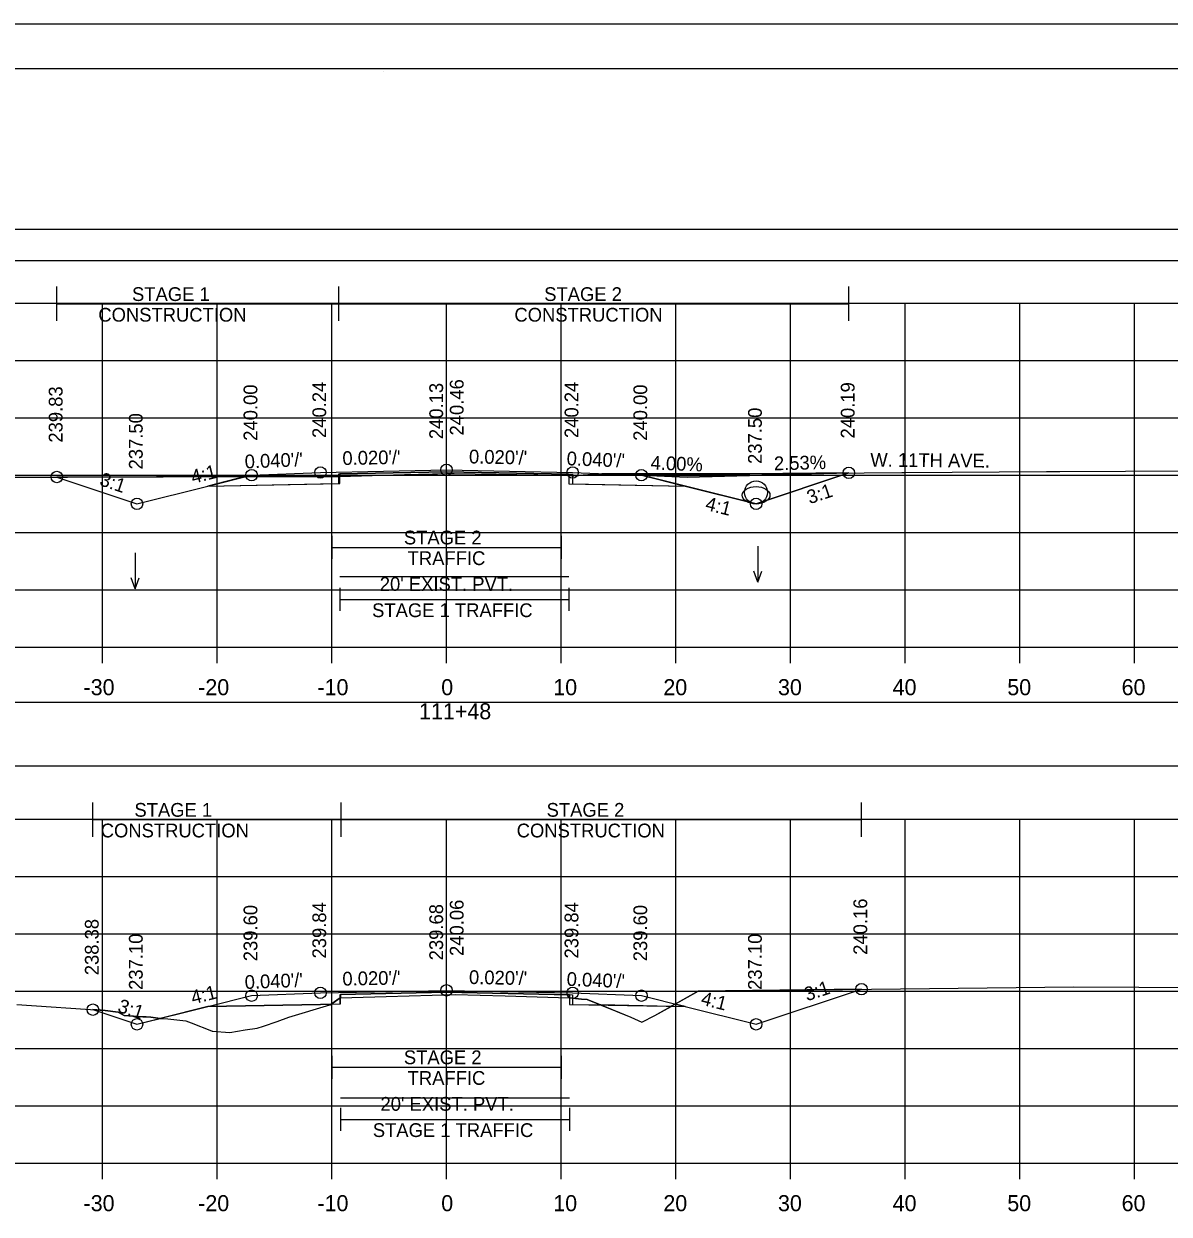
# Model space of a CAD drawing. Extents: x 1369627 to 1374022, y 380035 to 398173.
# Drawn here: x 1370142.4 to 1370242.3, y 380997.7 to 381101.6 of the extents above; entities that cross this region are included whole.
import ezdxf

# ---------------------------------------------------------------- set-up
doc = ezdxf.new("R2010")
doc.units = 0
for name, color, linetype in [('Default', 7, 'Continuous'), ('R_Alt Surface', 7, 'Continuous'), ('R_Axis', 7, 'Continuous'), ('R_Axis Annot', 7, 'Continuous'), ('R_Border', 7, 'Continuous'), ('R_Drive', 7, 'Continuous'), ('R_Exist Surface', 7, 'Continuous'), ('R_Fin Surface', 7, 'Continuous'), ('R_Grid', 7, 'Continuous'), ('R_MOT', 7, 'Continuous'), ('R_No Plot', 7, 'Continuous'), ('R_Water', 7, 'Continuous'), ('R_Water Annot', 7, 'Continuous'), ('R_Xsect Elev', 7, 'Continuous'), ('R_Xsect Slope', 7, 'Continuous'), ('T_Vehicle Path Lt Major', 7, 'Continuous'), ('T_Vehicle Path Lt Minor', 7, 'Continuous'), ('T_Vehicle Path Rt', 7, 'Continuous')]:
    doc.layers.add(name, color=color, linetype=linetype)

msp = doc.modelspace()

# ---------------------------------------------------------------- linework, layer by layer
at = {"layer": 'Default'}
for points in [[(1370029.24, 381080.91), (1370329.24, 381080.91), (1370329.24, 381083.62), (1370029.24, 381083.62)], [(1370029.24, 381036.84), (1370329.24, 381036.84), (1370329.24, 381042.36), (1370029.24, 381042.36)]]:
    msp.add_lwpolyline(points, close=True, dxfattribs=at)
at = {"layer": 'R_Alt Surface'}
for points in [[(1370158.41, 381061.25), (1370169.92, 381061.48), (1370169.92, 381062.31), (1370179.24, 381062.5), (1370189.92, 381062.28), (1370189.92, 381061.45), (1370200.07, 381061.25)], [(1370158.41, 381015.85), (1370169.98, 381016.08), (1370169.98, 381016.91), (1370179.24, 381017.1), (1370189.98, 381016.88), (1370189.98, 381016.05), (1370200.07, 381015.85)]]:
    msp.add_lwpolyline(points, dxfattribs=at)
at = {"layer": 'R_Axis'}
for p, q in [((1370029.24, 381047.21), (1370329.24, 381047.21)), ((1370149.24, 381045.81), (1370149.24, 381047.21)), ((1370159.24, 381045.81), (1370159.24, 381047.21)), ((1370169.24, 381045.81), (1370169.24, 381047.21)), ((1370179.24, 381045.81), (1370179.24, 381047.21)), ((1370189.24, 381045.81), (1370189.24, 381047.21)), ((1370199.24, 381045.81), (1370199.24, 381047.21)), ((1370209.24, 381045.81), (1370209.24, 381047.21)), ((1370219.24, 381045.81), (1370219.24, 381047.21)), ((1370229.24, 381045.81), (1370229.24, 381047.21)), ((1370239.24, 381045.81), (1370239.24, 381047.21)), ((1370029.24, 381002.21), (1370329.24, 381002.21)), ((1370149.24, 381000.81), (1370149.24, 381002.21)), ((1370159.24, 381000.81), (1370159.24, 381002.21)), ((1370169.24, 381000.81), (1370169.24, 381002.21)), ((1370179.24, 381000.81), (1370179.24, 381002.21)), ((1370189.24, 381000.81), (1370189.24, 381002.21)), ((1370199.24, 381000.81), (1370199.24, 381002.21)), ((1370209.24, 381000.81), (1370209.24, 381002.21)), ((1370219.24, 381000.81), (1370219.24, 381002.21)), ((1370229.24, 381000.81), (1370229.24, 381002.21)), ((1370239.24, 381000.81), (1370239.24, 381002.21))]:
    msp.add_line(p, q, dxfattribs=at)
at = {"layer": 'R_Border'}
for p, q in [((1370021.24, 381097.67), (1370337.42, 381097.67)), ((1370173.76, 381097.41), (1370173.76, 381097.41)), ((1370173.76, 381097.41), (1370173.76, 381097.41))]:
    msp.add_line(p, q, dxfattribs=at)
at = {"layer": 'R_Drive'}
for p, q in [((1370196.24, 381062.2), (1370200.24, 381062.04)), ((1370200.24, 381062.04), (1370214.33, 381062.4))]:
    msp.add_line(p, q, dxfattribs=at)
at = {"layer": 'R_Exist Surface'}
for points in [[(1370139.44, 381062.03), (1370146.18, 381062.04), (1370162.87, 381062.07), (1370169.5, 381062.08), (1370169.84, 381062.08), (1370175.58, 381062.25), (1370179.9, 381062.35), (1370179.92, 381062.35), (1370189.05, 381062.19), (1370190.06, 381062.17), (1370190.13, 381062.16), (1370190.18, 381062.15), (1370190.28, 381062.14), (1370190.35, 381062.14), (1370192.79, 381062.31), (1370193.12, 381062.32), (1370193.16, 381062.32), (1370193.19, 381062.32), (1370205.47, 381062.33), (1370205.55, 381062.33), (1370205.64, 381062.33), (1370205.69, 381062.33), (1370215.67, 381062.41), (1370218.95, 381062.43), (1370219.2, 381062.43), (1370231.57, 381062.51), (1370232.74, 381062.52), (1370244.19, 381062.59)], [(1370141.75, 381016.04), (1370149.48, 381015.51), (1370150.59, 381015.36), (1370151.11, 381015.09), (1370152.75, 381014.97), (1370153.04, 381014.97), (1370153.46, 381014.92), (1370154.25, 381014.81), (1370154.92, 381014.8), (1370156.51, 381014.6), (1370156.96, 381014.44), (1370158.75, 381013.74), (1370158.78, 381013.73), (1370158.81, 381013.72), (1370160.33, 381013.58), (1370161.67, 381013.82), (1370162.72, 381013.97), (1370163.29, 381014.16), (1370164.46, 381014.56), (1370165.48, 381014.94), (1370169.05, 381016), (1370169.12, 381016.02), (1370169.14, 381016.03), (1370169.14, 381016.03), (1370169.97, 381016.63), (1370173.99, 381016.73), (1370179.98, 381016.91), (1370184.35, 381016.8), (1370189.95, 381016.63), (1370191.02, 381016.5), (1370191.52, 381016.47), (1370195.32, 381014.94), (1370196.27, 381014.5), (1370197.4, 381015.08), (1370201.2, 381017.2), (1370233.96, 381017.59), (1370250.94, 381017.48)]]:
    msp.add_lwpolyline(points, dxfattribs=at)
at = {"layer": 'R_Fin Surface'}
for points in [[(1370145.25, 381062.04), (1370152.24, 381059.7), (1370158.41, 381061.25), (1370162.24, 381062.2), (1370168.24, 381062.44), (1370179.24, 381062.66), (1370190.24, 381062.44), (1370196.24, 381062.2), (1370200.05, 381061.25), (1370206.24, 381059.7), (1370214.33, 381062.4)], [(1370148.4, 381015.59), (1370152.24, 381014.31), (1370158.41, 381015.85), (1370162.24, 381016.81), (1370168.24, 381017.05), (1370179.24, 381017.27), (1370190.24, 381017.05), (1370196.24, 381016.81), (1370200.05, 381015.85), (1370206.24, 381014.31), (1370215.43, 381017.37)]]:
    msp.add_lwpolyline(points, dxfattribs=at)
at = {"layer": 'R_Grid'}
for p, q in [((1370029.24, 381077.21), (1370329.24, 381077.21)), ((1370149.24, 381047.21), (1370149.24, 381077.21)), ((1370159.24, 381047.21), (1370159.24, 381077.21)), ((1370169.24, 381047.21), (1370169.24, 381077.21)), ((1370179.24, 381047.21), (1370179.24, 381077.21)), ((1370189.24, 381047.21), (1370189.24, 381077.21)), ((1370199.24, 381047.21), (1370199.24, 381077.21)), ((1370209.24, 381047.21), (1370209.24, 381077.21)), ((1370219.24, 381047.21), (1370219.24, 381077.21)), ((1370229.24, 381047.21), (1370229.24, 381077.21)), ((1370239.24, 381047.21), (1370239.24, 381077.21)), ((1370029.24, 381072.21), (1370329.24, 381072.21)), ((1370029.24, 381067.21), (1370329.24, 381067.21)), ((1370029.24, 381062.21), (1370329.24, 381062.21)), ((1370029.24, 381057.21), (1370329.24, 381057.21)), ((1370029.24, 381052.21), (1370329.24, 381052.21)), ((1370029.24, 381047.21), (1370329.24, 381047.21)), ((1370029.24, 381032.21), (1370329.24, 381032.21)), ((1370149.24, 381002.21), (1370149.24, 381032.21)), ((1370159.24, 381002.21), (1370159.24, 381032.21)), ((1370169.24, 381002.21), (1370169.24, 381032.21)), ((1370179.24, 381002.21), (1370179.24, 381032.21)), ((1370189.24, 381002.21), (1370189.24, 381032.21)), ((1370199.24, 381002.21), (1370199.24, 381032.21)), ((1370209.24, 381002.21), (1370209.24, 381032.21)), ((1370219.24, 381002.21), (1370219.24, 381032.21)), ((1370229.24, 381002.21), (1370229.24, 381032.21)), ((1370239.24, 381002.21), (1370239.24, 381032.21)), ((1370029.24, 381027.21), (1370329.24, 381027.21)), ((1370029.24, 381022.21), (1370329.24, 381022.21)), ((1370029.24, 381017.21), (1370329.24, 381017.21)), ((1370029.24, 381012.21), (1370329.24, 381012.21)), ((1370029.24, 381007.21), (1370329.24, 381007.21)), ((1370029.24, 381002.21), (1370329.24, 381002.21))]:
    msp.add_line(p, q, dxfattribs=at)
at = {"layer": 'R_MOT'}
for p, q in [((1370145.25, 381075.65), (1370145.25, 381078.65)), ((1370169.84, 381075.65), (1370169.84, 381078.65)), ((1370214.33, 381075.65), (1370214.33, 381078.65)), ((1370145.25, 381077.15), (1370214.33, 381077.15)), ((1370169.24, 381056.9), (1370169.24, 381054.9)), ((1370189.24, 381056.9), (1370189.24, 381054.9)), ((1370169.24, 381055.9), (1370189.24, 381055.9)), ((1370169.92, 381052.36), (1370169.92, 381050.36)), ((1370189.92, 381052.36), (1370189.92, 381050.36)), ((1370169.92, 381051.36), (1370189.92, 381051.36)), ((1370148.4, 381030.66), (1370148.4, 381033.66)), ((1370170.05, 381030.66), (1370170.05, 381033.66)), ((1370215.43, 381030.66), (1370215.43, 381033.66)), ((1370148.4, 381032.16), (1370215.43, 381032.16)), ((1370169.24, 381011.56), (1370169.24, 381009.56)), ((1370169.24, 381010.56), (1370189.24, 381010.56)), ((1370189.24, 381011.56), (1370189.24, 381009.56)), ((1370169.98, 381007.02), (1370169.98, 381005.02)), ((1370189.98, 381007.02), (1370189.98, 381005.02)), ((1370169.98, 381006.02), (1370189.98, 381006.02))]:
    msp.add_line(p, q, dxfattribs=at)
at = {"layer": 'R_No Plot'}
msp.add_line((1370008.84, 381101.56), (1370342.17, 381101.56), dxfattribs=at)
for points in [[(1370008.83, 381101.56), (1370342.17, 381101.56), (1370342.17, 380888.23), (1370008.83, 380888.23)], [(1370255.16, 381097.67), (1370274.78, 381097.67), (1370274.78, 381087.79), (1370290.89, 381087.79), (1370314.09, 381087.79), (1370314.09, 381055.12), (1370337.3, 381055.12), (1370337.42, 380892.21), (1370021.24, 380892.21), (1370021.24, 381097.67)]]:
    msp.add_lwpolyline(points, close=True, dxfattribs=at)
for points in [[(1370158.41, 381061.25), (1370168.24, 381061.44), (1370169.84, 381061.48), (1370169.84, 381062.31), (1370179.24, 381062.5), (1370190.24, 381062.28), (1370190.24, 381061.45), (1370190.24, 381061.45), (1370200.05, 381061.25)], [(1370169.92, 381053.35), (1370189.92, 381053.35)], [(1370158.41, 381015.85), (1370168.24, 381016.05), (1370169.97, 381016.08), (1370169.97, 381016.91), (1370179.24, 381017.1), (1370190.24, 381016.88), (1370190.24, 381016.05), (1370190.24, 381016.05), (1370200.05, 381015.85)], [(1370169.98, 381007.91), (1370189.98, 381007.91)]]:
    msp.add_lwpolyline(points, dxfattribs=at)
for centre, radius in [((1370145.25, 381062.04), 0.5), ((1370162.24, 381062.2), 0.5), ((1370168.24, 381062.44), 0.5), ((1370179.24, 381062.66), 0.5), ((1370190.24, 381062.44), 0.5), ((1370196.24, 381062.2), 0.5), ((1370214.33, 381062.4), 0.5), ((1370206.24, 381060.7), 1), ((1370152.24, 381059.7), 0.5), ((1370206.24, 381059.7), 0.5), ((1370215.43, 381017.37), 0.5), ((1370162.24, 381016.81), 0.5), ((1370168.24, 381017.05), 0.5), ((1370179.24, 381017.27), 0.5), ((1370190.24, 381017.05), 0.5), ((1370196.24, 381016.81), 0.5), ((1370148.4, 381015.59), 0.5), ((1370152.24, 381014.31), 0.5), ((1370206.24, 381014.31), 0.5)]:
    msp.add_circle(centre, radius, dxfattribs=at)
at = {"layer": 'R_Water'}
msp.add_ellipse((1370206.24, 381060.45), major_axis=(1.21, 0), ratio=0.62069, dxfattribs=at)
at = {"layer": 'R_Water Annot'}
for p, q in [((1370152.08, 381055.43), (1370152.08, 381052.28)), ((1370206.39, 381056.02), (1370206.39, 381052.88)), ((1370152.08, 381052.28), (1370151.73, 381053.24)), ((1370152.08, 381052.28), (1370152.43, 381053.24)), ((1370206.39, 381052.88), (1370206.04, 381053.84)), ((1370206.39, 381052.88), (1370206.74, 381053.84))]:
    msp.add_line(p, q, dxfattribs=at)
at = {"layer": 'R_Xsect Elev'}
for p, q in [((1370179.24, 381062.34), (1370179.24, 381072.34)), ((1370179.24, 381016.89), (1370179.24, 381026.89))]:
    msp.add_line(p, q, dxfattribs=at)
at = {"layer": 'T_Vehicle Path Lt Major'}
msp.add_lwpolyline([(1370196.24, 381062.2), (1370200.24, 381062.04), (1370214.33, 381062.4), (1370206.24, 381059.7)], close=True, dxfattribs=at)
at = {"layer": 'T_Vehicle Path Lt Minor'}
for p, q in [((1370193.39, 381062.32), (1370196.24, 381062.2)), ((1370196.24, 381062.2), (1370200.24, 381062.04)), ((1370200.24, 381062.04), (1370214.33, 381062.4))]:
    msp.add_line(p, q, dxfattribs=at)
msp.add_lwpolyline([(1370214.33, 381062.4), (1370205.69, 381062.33), (1370205.64, 381062.33), (1370205.55, 381062.33), (1370205.47, 381062.33), (1370193.39, 381062.32)], dxfattribs=at)
at = {"layer": 'T_Vehicle Path Rt'}
for p, q in [((1370179.24, 381062.5), (1370169.92, 381062.31)), ((1370179.24, 381062.34), (1370179.24, 381062.5)), ((1370189.92, 381062.28), (1370179.24, 381062.5)), ((1370179.24, 381062.5), (1370179.24, 381062.34)), ((1370146.18, 381062.04), (1370145.25, 381062.04)), ((1370161.69, 381062.07), (1370146.18, 381062.04)), ((1370161.69, 381062.07), (1370158.41, 381061.25)), ((1370169.92, 381062.08), (1370169.84, 381062.08)), ((1370169.92, 381062.31), (1370169.92, 381062.08)), ((1370189.92, 381062.17), (1370189.92, 381062.28)), ((1370189.92, 381062.17), (1370189.92, 381061.45)), ((1370189.92, 381061.45), (1370200.05, 381061.25)), ((1370193.39, 381062.32), (1370196.24, 381062.2)), ((1370196.24, 381062.2), (1370193.39, 381062.32)), ((1370196.24, 381062.2), (1370200.24, 381062.04)), ((1370200.24, 381062.04), (1370196.24, 381062.2)), ((1370196.24, 381062.2), (1370200.05, 381061.25)), ((1370200.05, 381061.25), (1370196.24, 381062.2)), ((1370200.24, 381062.04), (1370214.33, 381062.4)), ((1370200.05, 381061.25), (1370206.24, 381059.7)), ((1370189.98, 381016.63), (1370189.98, 381016.88)), ((1370158.41, 381015.85), (1370154.27, 381014.81)), ((1370168.24, 381016.05), (1370158.41, 381015.85)), ((1370169.19, 381016.07), (1370168.24, 381016.05)), ((1370169.97, 381016.63), (1370169.19, 381016.07)), ((1370169.19, 381016.07), (1370169.98, 381016.08)), ((1370189.98, 381016.63), (1370189.98, 381016.05)), ((1370189.98, 381016.05), (1370192.68, 381016)), ((1370198.82, 381015.87), (1370192.69, 381016)), ((1370199.18, 381016.07), (1370198.83, 381015.88)), ((1370198.83, 381015.88), (1370200.05, 381015.85)), ((1370199.18, 381016.07), (1370200.05, 381015.85)), ((1370200.05, 381015.85), (1370199.18, 381016.07)), ((1370148.4, 381015.59), (1370152.24, 381014.31)), ((1370152.24, 381014.31), (1370154.25, 381014.81))]:
    msp.add_line(p, q, dxfattribs=at)
for points in [[(1370145.25, 381062.04), (1370152.24, 381059.7), (1370158.41, 381061.25), (1370161.69, 381062.07)], [(1370158.41, 381061.25), (1370169.92, 381061.48), (1370169.92, 381062.08)], [(1370169.84, 381062.08), (1370169.5, 381062.08), (1370162.87, 381062.07), (1370161.69, 381062.07)], [(1370169.92, 381062.08), (1370175.58, 381062.25), (1370179.24, 381062.34)], [(1370179.24, 381062.34), (1370179.9, 381062.35), (1370179.92, 381062.35), (1370189.05, 381062.19), (1370189.92, 381062.17)], [(1370193.39, 381062.32), (1370193.19, 381062.32), (1370193.16, 381062.32), (1370193.12, 381062.32), (1370192.79, 381062.31), (1370190.35, 381062.14), (1370190.28, 381062.14), (1370190.18, 381062.15), (1370190.13, 381062.16), (1370190.06, 381062.17), (1370189.92, 381062.17)], [(1370214.33, 381062.4), (1370205.69, 381062.33), (1370205.64, 381062.33), (1370205.55, 381062.33), (1370205.47, 381062.33), (1370193.39, 381062.32)], [(1370206.24, 381059.7), (1370214.33, 381062.4), (1370200.24, 381062.04)], [(1370200.05, 381061.25), (1370200.05, 381061.25)], [(1370189.98, 381016.88), (1370179.24, 381017.1), (1370169.98, 381016.91), (1370169.98, 381016.63)], [(1370169.98, 381016.63), (1370173.99, 381016.73), (1370179.98, 381016.91), (1370184.35, 381016.8), (1370189.95, 381016.63), (1370189.98, 381016.63)], [(1370215.43, 381017.37), (1370201.2, 381017.2), (1370199.18, 381016.07)], [(1370200.05, 381015.85), (1370206.24, 381014.31), (1370215.43, 381017.37)], [(1370154.27, 381014.81), (1370154.92, 381014.8), (1370156.51, 381014.6), (1370156.96, 381014.44), (1370158.75, 381013.74), (1370158.78, 381013.73), (1370158.81, 381013.72), (1370160.33, 381013.58), (1370161.67, 381013.82), (1370162.72, 381013.97), (1370163.29, 381014.16), (1370164.46, 381014.56), (1370165.48, 381014.94), (1370169.05, 381016), (1370169.12, 381016.02), (1370169.14, 381016.03), (1370169.19, 381016.07)], [(1370169.98, 381016.08), (1370169.98, 381016.63), (1370169.97, 381016.63)], [(1370192.68, 381016), (1370191.52, 381016.47), (1370191.02, 381016.5), (1370189.98, 381016.63)], [(1370192.68, 381016), (1370192.68, 381016)], [(1370192.69, 381016), (1370195.32, 381014.94), (1370196.27, 381014.5), (1370197.4, 381015.08), (1370198.82, 381015.87)], [(1370154.25, 381014.81), (1370153.46, 381014.92), (1370153.04, 381014.97), (1370152.75, 381014.97), (1370151.11, 381015.09), (1370150.59, 381015.36), (1370149.48, 381015.51), (1370148.4, 381015.59)], [(1370154.25, 381014.81), (1370154.25, 381014.81)]]:
    msp.add_lwpolyline(points, dxfattribs=at)

# ---------------------------------------------------------------- texts
at = {"layer": 'R_Alt Surface'}
msp.add_text('W. 11TH AVE.', height=1.2, rotation=359.5795, dxfattribs=at).set_placement((1370216.2, 381062.94))
at = {"layer": 'R_Axis Annot'}
for s, height, p in [("20' EXIST. PVT.", 1.2, (1370173.42, 381052.11)), ('-30', 1.4, (1370147.58, 381043.01)), ('-20', 1.4, (1370157.58, 381043.01)), ('-10', 1.4, (1370167.98, 381043.01)), ('0', 1.4, (1370178.78, 381043.01)), ('10', 1.4, (1370188.55, 381043.01)), ('20', 1.4, (1370198.15, 381043.01)), ('30', 1.4, (1370208.15, 381043.01)), ('40', 1.4, (1370218.15, 381043.01)), ('50', 1.4, (1370228.15, 381043.01)), ('60', 1.4, (1370238.12, 381043.01)), ('111+48', 1.4, (1370176.84, 381040.91)), ("20' EXIST. PVT.", 1.2, (1370173.48, 381006.77)), ('-30', 1.4, (1370147.58, 380998.01)), ('-20', 1.4, (1370157.58, 380998.01)), ('-10', 1.4, (1370167.98, 380998.01)), ('0', 1.4, (1370178.78, 380998.01)), ('10', 1.4, (1370188.55, 380998.01)), ('20', 1.4, (1370198.15, 380998.01)), ('30', 1.4, (1370208.15, 380998.01)), ('40', 1.4, (1370218.15, 380998.01)), ('50', 1.4, (1370228.15, 380998.01)), ('60', 1.4, (1370238.12, 380998.01))]:
    msp.add_text(s, height=height, dxfattribs=at).set_placement(p)
at = {"layer": 'R_MOT'}
for s, p in [('STAGE 1', (1370151.81, 381077.39)), ('STAGE 2', (1370187.76, 381077.39)), ('CONSTRUCTION', (1370148.87, 381075.59)), ('CONSTRUCTION', (1370185.16, 381075.59)), ('STAGE 2', (1370175.52, 381056.16)), ('TRAFFIC', (1370175.85, 381054.36)), ('STAGE 1 TRAFFIC', (1370172.75, 381049.82)), ('STAGE 1', (1370152.02, 381032.41)), ('STAGE 2', (1370187.97, 381032.41)), ('CONSTRUCTION', (1370149.08, 381030.61)), ('CONSTRUCTION', (1370185.36, 381030.61)), ('STAGE 2', (1370175.52, 381010.83)), ('TRAFFIC', (1370175.85, 381009.03)), ('STAGE 1 TRAFFIC', (1370172.81, 381004.48))]:
    msp.add_text(s, height=1.2, dxfattribs=at).set_placement(p)
at = {"layer": 'R_Xsect Elev'}
for s, rotation, p in [('239.83', 90, (1370145.75, 381065.04)), ('240.00', 90, (1370162.74, 381065.2)), ('240.24', 90, (1370168.74, 381065.44)), ('240.13', 90, (1370178.94, 381065.34)), ('240.46', 90, (1370180.73, 381065.66)), ('240.24', 90, (1370190.74, 381065.44)), ('240.00', 90, (1370196.74, 381065.2)), ('240.19', 90, (1370214.83, 381065.4)), ('237.50', 90, (1370206.74, 381063.18)), ('237.50', 90, (1370152.74, 381062.7)), ('4.00%', 357.7094, (1370197.02, 381062.7)), ('2.53%', 1.4467, (1370207.81, 381062.62)), ('240.06', 90, (1370180.73, 381020.27)), ('240.16', 90, (1370215.93, 381020.37)), ('239.60', 90, (1370162.74, 381019.81)), ('239.84', 90, (1370168.74, 381020.05)), ('239.68', 90, (1370178.94, 381019.89)), ('239.84', 90, (1370190.74, 381020.05)), ('239.60', 90, (1370196.74, 381019.81)), ('238.38', 90, (1370148.9, 381018.59)), ('237.10', 90, (1370152.74, 381017.31)), ('237.10', 90, (1370206.74, 381017.31))]:
    msp.add_text(s, height=1.2, rotation=rotation, dxfattribs=at).set_placement(p)
at = {"layer": 'R_Xsect Slope'}
for s, rotation, p in [("0.040'/'", 2.2906, (1370161.66, 381062.78)), ("0.020'/'", 1.1458, (1370170.17, 381063.08)), ("0.020'/'", 358.8542, (1370181.19, 381063.23)), ("0.040'/'", 357.7094, (1370189.7, 381063.07)), ('4:1', 14.0362, (1370157.12, 381061.44)), ('3:1', 341.5651, (1370148.9, 381061.34)), ('3:1', 18.4349, (1370210.91, 381059.66)), ('4:1', 345.9638, (1370201.74, 381059.19)), ("0.020'/'", 1.1458, (1370170.17, 381017.68)), ("0.020'/'", 358.8542, (1370181.19, 381017.83)), ("0.040'/'", 357.7094, (1370189.7, 381017.67)), ("0.040'/'", 2.2906, (1370161.66, 381017.38)), ('3:1', 18.4349, (1370210.68, 381016.31)), ('4:1', 14.0362, (1370157.12, 381016.04)), ('4:1', 345.9638, (1370201.36, 381016.04)), ('3:1', 341.5651, (1370150.48, 381015.42))]:
    msp.add_text(s, height=1.2, rotation=rotation, dxfattribs=at).set_placement(p)

doc.saveas('drawing.dxf')
